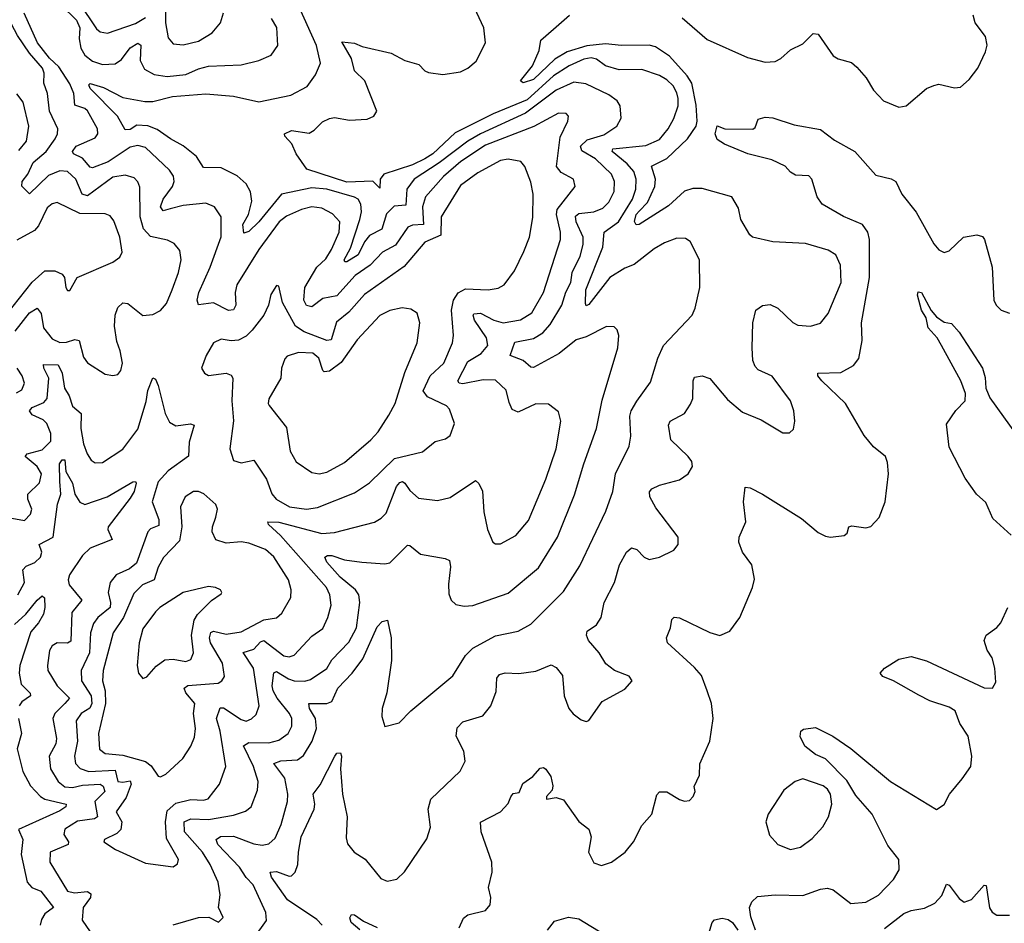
# Model space of a CAD drawing. Extents: x 1468344 to 1613994, y 525695 to 643861.
# Tile 401 of 427: x 1583006 to 1586914, y 623942 to 627527. Entities that reach past the tile are written whole.
import ezdxf

# ---------------------------------------------------------------- set-up
doc = ezdxf.new("R2010")
doc.units = 0

msp = doc.modelspace()

# ---------------------------------------------------------------- linework, layer by layer
at = {"layer": '0CON10XD'}
for points in [[(1583240.6, 627595), (1583310.8, 627490.8), (1583325, 627479.6), (1583355, 627473.8), (1583465, 627512), (1583505, 627536.3)], [(1583585, 627600), (1583584.8, 627515), (1583595, 627456), (1583615, 627432.2), (1583655, 627427.1), (1583715, 627441.8), (1583770, 627475), (1583803.3, 627515), (1583815.3, 627554.7)], [(1583675.4, 625795.4), (1583595, 625736.9), (1583555.8, 625694.2), (1583531.7, 625615), (1583557.8, 625545), (1583558.8, 625521.2), (1583525, 625506.8), (1583514.3, 625495.7), (1583469.4, 625370.6), (1583441.6, 625348.4), (1583388.5, 625325), (1583365.3, 625295), (1583356.8, 625255), (1583366.6, 625215), (1583364.8, 625195.2), (1583315.9, 625155), (1583298.6, 625131.4), (1583287.2, 625095), (1583282.9, 625015), (1583250.4, 624945), (1583250.7, 624905), (1583290, 624845), (1583292.8, 624815), (1583284.2, 624795.8), (1583249.5, 624775), (1583230.6, 624745), (1583234.8, 624665), (1583223.9, 624605), (1583227, 624577), (1583246, 624556), (1583280, 624545), (1583385, 624549.4), (1583395.2, 624505.2), (1583415, 624502), (1583445, 624508.2), (1583449, 624495), (1583428.9, 624441.1), (1583389.2, 624385), (1583410.8, 624345), (1583407.7, 624315), (1583391.8, 624298.2), (1583342, 624275), (1583340, 624265), (1583386.7, 624235), (1583505, 624180.8), (1583615, 624166.9), (1583632, 624178), (1583636.9, 624195), (1583588.4, 624278.4), (1583584.8, 624344.8), (1583591.4, 624388.6), (1583625, 624418.4), (1583685, 624434), (1583735, 624430.9), (1583754.1, 624435.9), (1583798.5, 624495), (1583823.8, 624565), (1583801.7, 624705), (1583787.2, 624755), (1583802.3, 624797.7), (1583815, 624797.2), (1583885, 624750.7), (1583904.7, 624744.7), (1583926.3, 624753.7), (1583945, 624771.1), (1583956.4, 624805), (1583933.4, 624955), (1583893.5, 625016.5), (1583935, 625030.2), (1583961.1, 625058.9), (1583975, 625064.3), (1584055, 625003.2), (1584075, 625000), (1584095, 625006.1), (1584165, 625081.2), (1584208.6, 625111.4), (1584229.3, 625155), (1584242, 625205), (1584237.6, 625245), (1584223.4, 625275), (1584041.4, 625481.4), (1583993.1, 625525), (1583991.2, 625535), (1584035, 625534.3), (1584205, 625488.4), (1584255, 625492.5), (1584414.3, 625534.3), (1584440.8, 625549.2), (1584460.6, 625569.4), (1584501.6, 625675), (1584515, 625691.8), (1584525, 625694.6), (1584535, 625689.2), (1584555, 625659.5), (1584589.3, 625629.3), (1584665, 625619.5), (1584715, 625632.2), (1584815, 625698.8), (1584827.9, 625687.9), (1584842.7, 625657.3), (1584848.5, 625575), (1584863.1, 625505), (1584884, 625455), (1584895, 625448), (1584915, 625447.5), (1584975, 625481.4), (1585025, 625540), (1585094.6, 625705), (1585135.4, 625825), (1585154.5, 625935), (1585145, 625972), (1585105, 626001.9), (1585055, 626002.9), (1584985, 625970.7), (1584960.6, 625980.6), (1584948.3, 626008.2), (1584937.4, 626057.4), (1584895, 626096.9), (1584845, 626098.4), (1584765, 626083), (1584750.8, 626085), (1584744.6, 626095), (1584785, 626171.6), (1584837.5, 626202.5), (1584864.1, 626235), (1584859, 626265), (1584810.7, 626335), (1584805.4, 626354.6), (1584809.2, 626360.8), (1584835, 626362.6), (1584888.5, 626335), (1584925, 626324.1), (1584993.8, 626336.2), (1585038.5, 626365), (1585084.7, 626445), (1585152.1, 626655), (1585152.2, 626685), (1585137.2, 626755), (1585140, 626775), (1585211.4, 626865), (1585204.2, 626895), (1585155, 626921.2), (1585136.5, 626945), (1585151.5, 627061.5), (1585181.4, 627125), (1585184.1, 627144.1), (1585175, 627155.8), (1585145, 627156.4), (1585046.1, 627103.9), (1584855, 627029.8), (1584756.6, 626965), (1584688.3, 626905), (1584617, 626825), (1584604.2, 626785), (1584609.4, 626715), (1584565, 626711.7), (1584546.2, 626703.8), (1584497.7, 626632.3), (1584445.5, 626604.5), (1584396.6, 626553.4), (1584337.6, 626512.4), (1584265, 626431.8), (1584209.4, 626420.6), (1584165, 626388.5), (1584143.7, 626393.7), (1584134.1, 626415), (1584137.6, 626465), (1584185.3, 626545), (1584221, 626579), (1584243.3, 626615), (1584274.2, 626685), (1584277.1, 626725), (1584247.5, 626757.5), (1584205, 626779.4), (1584165, 626784.8), (1584125, 626774.3), (1584065, 626747.3), (1584035.2, 626725), (1583954.9, 626615.1), (1583868.1, 626475), (1583861.7, 626445), (1583864, 626395), (1583855, 626376.5), (1583835, 626373.2), (1583775, 626404.6), (1583715.7, 626395.7), (1583710.4, 626415), (1583716.3, 626445), (1583762.4, 626545), (1583805, 626666), (1583805.9, 626745.9), (1583778.6, 626785), (1583745, 626799.6), (1583655, 626790.7), (1583603.4, 626776.6), (1583575, 626769.2), (1583565.3, 626785), (1583575.8, 626815), (1583612.6, 626865), (1583618.6, 626885), (1583616.5, 626906.5), (1583600.7, 626930.7), (1583505, 627019.7), (1583475, 627028), (1583445, 627021.3), (1583356.8, 626963.2), (1583295, 626939.7), (1583285, 626942.5), (1583255, 626978.2), (1583220, 626995), (1583215.5, 627005), (1583230.6, 627025), (1583305, 627058.5), (1583316.1, 627075), (1583314.1, 627095), (1583275, 627165.9), (1583265, 627175.3), (1583225, 627188.1), (1583220.7, 627235), (1583205, 627272.8), (1583160.7, 627340.7), (1583123.6, 627375), (1583076, 627435), (1583023.1, 627553.1)], [(1583169.9, 627585), (1583231.5, 627525), (1583244.7, 627495), (1583241.5, 627451.5), (1583247.9, 627415), (1583265, 627386.4), (1583295, 627362.5), (1583335, 627349.1), (1583385, 627352.5), (1583410.1, 627369.9), (1583445, 627415.8), (1583475, 627434.6), (1583486.4, 627426.4), (1583483.6, 627365), (1583501.2, 627331.2), (1583539.4, 627309.4), (1583591.9, 627301.9), (1583665, 627309.6), (1583715, 627333), (1583755, 627343.2), (1583885, 627348), (1583955, 627365.4), (1584003.9, 627386.1), (1584030.6, 627425), (1584026.1, 627496.1), (1584005, 627532.2)], [(1583615, 623936.6), (1583715, 623965.4), (1583756.8, 623966.8), (1583795, 623947.5), (1583814.2, 623965), (1583795.5, 624005), (1583801.1, 624055), (1583793.8, 624105), (1583762.5, 624175), (1583731, 624225), (1583659.6, 624305), (1583658.8, 624345), (1583685, 624357.3), (1583755, 624353.9), (1583855, 624371.3), (1583902.2, 624387.8), (1583925.3, 624404.7), (1583949.9, 624470.1), (1583952.2, 624505), (1583933.3, 624565), (1583894.2, 624645.8), (1583915, 624659.4), (1583995, 624658.1), (1584035, 624669.4), (1584072.1, 624695), (1584085.9, 624725), (1584085.9, 624755), (1584076.9, 624775), (1584028.1, 624835), (1584012.2, 624865), (1584008.3, 624885), (1584015, 624935.7), (1584025, 624942), (1584072.6, 624912.6), (1584096, 624905), (1584137.1, 624902.9), (1584160.8, 624909.1), (1584225, 624953.9), (1584245, 624987.3), (1584312.6, 625057.4), (1584343.3, 625115), (1584355.7, 625215), (1584352.4, 625245), (1584339.2, 625265), (1584277.8, 625315), (1584225.4, 625375), (1584217.1, 625395), (1584228, 625402), (1584245, 625401.6), (1584295, 625384.2), (1584364.6, 625375.4), (1584455, 625368.8), (1584475, 625372.7), (1584545, 625442.5), (1584555, 625440.8), (1584597.3, 625407.3), (1584695, 625390), (1584711.5, 625381.5), (1584716.3, 625356.3), (1584707.9, 625287.9), (1584710, 625250), (1584718, 625225), (1584737, 625207), (1584770.7, 625200.7), (1584805, 625202.9), (1584945, 625251.8), (1585065, 625352.5), (1585140.8, 625475), (1585208, 625642), (1585244.7, 625765), (1585296.1, 625905), (1585317.4, 626017.4), (1585380.6, 626225), (1585384, 626275), (1585377, 626297), (1585365, 626308.8), (1585335, 626310), (1585255, 626269.6), (1585215, 626257.6), (1585146.8, 626203.2), (1585045, 626147.5), (1585035, 626149.4), (1585005, 626175.4), (1584952.5, 626195), (1584971.4, 626248.6), (1585045, 626262.8), (1585082.1, 626285), (1585111.7, 626318.3), (1585158.4, 626395), (1585173.4, 626446.6), (1585193, 626485), (1585198.8, 626525), (1585231.2, 626588.8), (1585242.1, 626635), (1585242.7, 626665), (1585214.5, 626725), (1585212.4, 626747.6), (1585225, 626758.1), (1585285, 626765.2), (1585320.7, 626779.3), (1585345, 626802.9), (1585365, 626846.2), (1585367.6, 626885), (1585354.7, 626915), (1585291.4, 626975), (1585236.9, 627006.9), (1585231.7, 627025), (1585258.7, 627051.3), (1585325, 627070.4), (1585376.5, 627105), (1585393.6, 627136.4), (1585389.1, 627185), (1585377.8, 627205), (1585345, 627229.6), (1585253.2, 627273.2), (1585205, 627279.5), (1585135, 627247.9), (1585013.8, 627156.2), (1584834.9, 627075.1), (1584784.2, 627045.8), (1584670.7, 626959.3), (1584571.2, 626895), (1584542.5, 626855), (1584538.7, 626791.3), (1584492, 626788), (1584462.2, 626757.8), (1584443.1, 626696.9), (1584395, 626671.3), (1584375, 626646.4), (1584349, 626595), (1584305, 626567.2), (1584297, 626567), (1584294.4, 626575), (1584318.8, 626621.2), (1584356.7, 626735), (1584363.1, 626765), (1584360.5, 626795), (1584349.2, 626815), (1584335, 626823.7), (1584225, 626854.5), (1584165, 626860.1), (1584045, 626835.3), (1583955, 626724.8), (1583915, 626687.3), (1583895, 626680), (1583892.1, 626715), (1583914, 626755), (1583927, 626807), (1583921.9, 626845), (1583905, 626876.5), (1583868.5, 626908.5), (1583805, 626940), (1583735, 626940.6), (1583707.8, 626985), (1583655, 627027.5), (1583605, 627054.2), (1583551.5, 627091.5), (1583515, 627106.8), (1583471.2, 627108.8), (1583445, 627091.2), (1583425, 627090.6), (1583394.1, 627144.1), (1583285, 627254.7), (1583280.5, 627269.5), (1583285, 627274), (1583338.3, 627258.3), (1583415, 627218.8), (1583502.7, 627202.7), (1583535, 627203.1), (1583612.2, 627222.2), (1583745, 627232.8), (1583854.2, 627224.2), (1583955, 627201.2), (1584082.2, 627227.8), (1584147.6, 627262.4), (1584180.7, 627309.3), (1584200, 627355), (1584184.6, 627425.4), (1584117.2, 627575)], [(1585408.2, 626541.8), (1585348.1, 626505), (1585265, 626398.1), (1585255, 626392), (1585251.4, 626401.4), (1585252.8, 626455), (1585320.2, 626625), (1585325.3, 626684.7), (1585382.2, 626725), (1585438.1, 626815), (1585451, 626855), (1585453.2, 626895), (1585443.2, 626925), (1585417.6, 626955), (1585358.2, 627005), (1585360, 627015), (1585491.4, 627028.6), (1585545, 627052.4), (1585580.6, 627095), (1585602.7, 627135), (1585619.2, 627185), (1585619.4, 627215), (1585615, 627237.5), (1585600, 627265), (1585575, 627289.2), (1585545, 627306.2), (1585475, 627329.6), (1585385, 627328.9), (1585331.8, 627345), (1585295, 627370.5), (1585275, 627375.5), (1585245, 627370.7), (1585187.1, 627345), (1585125, 627305.1), (1585020.7, 627209.3), (1584885.8, 627154.2), (1584735, 627078.1), (1584645.2, 626995), (1584614.7, 626975), (1584565, 626952), (1584451.8, 626915), (1584436.4, 626895), (1584435, 626858.8), (1584407.3, 626887.3), (1584305, 626882.7), (1584146.2, 626935), (1584103.8, 626995), (1584086, 627035), (1584058, 627065), (1584056.7, 627075), (1584085, 627087.5), (1584155, 627076.7), (1584175, 627088.8), (1584207.7, 627122.3), (1584235, 627136), (1584255, 627139.2), (1584315, 627129.4), (1584385, 627132.5), (1584411.4, 627145), (1584423.1, 627165), (1584376.2, 627285), (1584335.5, 627325), (1584323.1, 627373.1), (1584285, 627440), (1584335, 627434), (1584365, 627420.8), (1584480, 627395), (1584535, 627365.6), (1584590.3, 627350.3), (1584614, 627325), (1584628.3, 627318.3), (1584685, 627310), (1584755, 627320.5), (1584785, 627335.5), (1584817.7, 627362.3), (1584854.4, 627435), (1584848, 627495), (1584810.8, 627575)], [(1583228.6, 626895), (1583195.5, 626925.5), (1583165, 626928), (1583120.8, 626909.2), (1583045, 626836.5), (1583015, 626867.5), (1583015.3, 626885), (1583038.3, 626915), (1583059.2, 626960.8), (1583111.1, 627005), (1583146.8, 627055), (1583156.5, 627075), (1583157.1, 627095), (1583123.9, 627165), (1583116.5, 627235), (1583101.1, 627275), (1583102.8, 627315), (1583096.3, 627335), (1583044.3, 627394.3), (1582997.3, 627465), (1582960.6, 627535)], [(1585465, 626768), (1585498.1, 626801.9), (1585526.8, 626865), (1585530.3, 626895), (1585513.7, 626946.3), (1585575, 626976.6), (1585656.1, 627055), (1585691, 627105), (1585695.5, 627125), (1585691.2, 627188.8), (1585674.3, 627275), (1585655.2, 627305), (1585585, 627382.2), (1585529.3, 627419.3), (1585505, 627426.2), (1585395.2, 627425.2), (1585331.2, 627431.2), (1585256.8, 627423.2), (1585179.6, 627400.4), (1585129.5, 627370.5), (1585045, 627290.7), (1585005, 627276.7), (1584993.8, 627285), (1585042, 627345), (1585067.5, 627405), (1585075, 627446.7), (1585125, 627489.2), (1585188.8, 627545)], [(1585635.3, 627535), (1585735, 627448.4), (1585895, 627377.1), (1585965, 627359.4), (1586005, 627362), (1586026.8, 627373.2), (1586065, 627407.5), (1586115, 627431.4), (1586155, 627473.3), (1586175, 627470), (1586235, 627384.4), (1586255, 627371.9), (1586307.7, 627357.7), (1586329.5, 627339.5), (1586366.5, 627296.5), (1586395, 627248), (1586435, 627205.8), (1586495, 627180), (1586524.3, 627185.7), (1586605, 627253.8), (1586635, 627266.2), (1586655, 627271.2), (1586717, 627257), (1586740.7, 627259.3), (1586775, 627290), (1586808.8, 627335), (1586839.7, 627400.3), (1586845.8, 627425.8), (1586840.3, 627460.3), (1586798.6, 627515), (1586791.1, 627545)], [(1583001.9, 627008.1), (1583033.2, 627045), (1583041.8, 627105), (1583019.7, 627199.7), (1582993.9, 627233.9)], [(1586309.5, 625519.5), (1586365, 625511.2), (1586383.9, 625516.1), (1586417.7, 625552.3), (1586441.2, 625615), (1586454.2, 625725), (1586451.2, 625771.2), (1586443.3, 625795), (1586395, 625833.3), (1586357.7, 625877.7), (1586283.3, 626005), (1586190, 626095), (1586174.6, 626115), (1586174.4, 626125), (1586265, 626128.2), (1586316, 626155), (1586336.6, 626183.4), (1586350, 626255), (1586347.8, 626325), (1586378.9, 626505), (1586378.9, 626655), (1586372.6, 626685), (1586351.5, 626715), (1586276.6, 626746.6), (1586191.4, 626795), (1586171.2, 626825), (1586150, 626895), (1586138.5, 626908.5), (1586085, 626910), (1586065, 626922), (1586045, 626946), (1585991.2, 626971.2), (1585896, 626995), (1585803.3, 627033.3), (1585775, 627052.2), (1585766.8, 627075), (1585775, 627106.2), (1585805, 627094.2), (1585916.4, 627093.6), (1585925, 627100), (1585937, 627133), (1585965, 627141.2), (1585995, 627138.6), (1586079.7, 627109.7), (1586185, 627092.2), (1586239.9, 627049.9), (1586320.6, 627005), (1586405, 626910.5), (1586465.4, 626895.4), (1586484, 626885), (1586506.9, 626835), (1586564.1, 626764.1), (1586635, 626638.1), (1586655, 626614.4), (1586675.7, 626604.3), (1586695, 626610), (1586752.5, 626665), (1586805, 626673.8), (1586827.7, 626667.7), (1586836.2, 626655), (1586865.7, 626545), (1586872.5, 626415), (1586882.5, 626395), (1586902.5, 626375), (1586935, 626363.3)], [(1584145, 625584.8), (1584187.5, 625592.5), (1584335, 625649.6), (1584395, 625689.6), (1584494.1, 625785.9), (1584605, 625812.5), (1584655, 625854.2), (1584696.7, 625865), (1584715, 625878), (1584731.4, 625925), (1584712.5, 625982.5), (1584700, 625995), (1584625, 626030.8), (1584607.6, 626055), (1584635, 626114.1), (1584690, 626165), (1584723.9, 626245), (1584728.2, 626275), (1584720.2, 626375), (1584727.3, 626415), (1584746.2, 626443.8), (1584775, 626460), (1584865, 626455.3), (1584905, 626462.7), (1584929.2, 626475), (1584969.6, 626530.4), (1585007.4, 626607.4), (1585029.3, 626665), (1585042.9, 626742.9), (1585044.5, 626835), (1585035, 626883.3), (1585011.1, 626945), (1584995.4, 626965.4), (1584945, 626973.8), (1584915, 626969.1), (1584825, 626919.7), (1584755, 626869.4), (1584678.4, 626745), (1584677.8, 626672.2), (1584613.8, 626645), (1584532.2, 626547.8), (1584375, 626437.6), (1584312.5, 626367.5), (1584263.3, 626326.7), (1584242.7, 626257.3), (1584225, 626254.3), (1584135, 626288.4), (1584101.2, 626311.2), (1584048.8, 626405), (1584035, 626470), (1584025, 626472.5), (1584002.4, 626437.6), (1583993.6, 626395), (1583975.4, 626355), (1583928.5, 626295), (1583905, 626272), (1583875, 626255.9), (1583845, 626252.7), (1583805, 626259.5), (1583775, 626245.6), (1583746.7, 626195), (1583728, 626145), (1583738.8, 626125), (1583755, 626115.7), (1583825, 626124.5), (1583845, 626116.9), (1583852.2, 626105), (1583847.8, 626015), (1583854, 625936), (1583840, 625825), (1583855, 625778.8), (1583885, 625769.4), (1583935, 625779.4), (1583985.9, 625705), (1584006.8, 625646.8), (1584024.5, 625625), (1584077.1, 625595), (1584145, 625584.8)], [(1582988.1, 626291.9), (1583045, 626364.1), (1583075, 626382.7), (1583091.5, 626361.5), (1583100.3, 626305), (1583135, 626260.9), (1583165, 626246.4), (1583191.5, 626248.5), (1583225, 626259.1), (1583242.5, 626255), (1583258.5, 626188.5), (1583275.5, 626165.5), (1583345, 626121.4), (1583375, 626115.8), (1583395, 626120), (1583407.8, 626135), (1583413.5, 626165), (1583405, 626213.3), (1583390.8, 626250.8), (1583381.9, 626311.9), (1583384.8, 626355.2), (1583395, 626385.7), (1583415, 626403.8), (1583435, 626401.5), (1583495, 626354.2), (1583535, 626358.1), (1583565, 626373.3), (1583588, 626402), (1583611.1, 626455), (1583635.7, 626524.3), (1583646.2, 626575), (1583641.1, 626611.1), (1583618.9, 626638.9), (1583592.4, 626652.4), (1583525, 626667.5), (1583497.2, 626697.2), (1583483.6, 626745), (1583482.6, 626862.6), (1583474.7, 626884.7), (1583459.8, 626899.8), (1583425, 626911.1), (1583375, 626903.2), (1583275, 626828.7), (1583253.7, 626835), (1583228.6, 626895)], [(1584206.8, 623935), (1584185, 623957.3), (1584068.8, 624035), (1584005.5, 624125), (1584000, 624145), (1584025, 624147.5), (1584075, 624129.1), (1584085, 624130.7), (1584099.7, 624145), (1584110.5, 624175), (1584112.4, 624225), (1584123.8, 624285), (1584174.7, 624395.3), (1584177.7, 624415), (1584170.8, 624455), (1584198.3, 624491.7), (1584256.7, 624605), (1584265, 624616.7), (1584278.8, 624618.8), (1584283.5, 624605), (1584279.7, 624555), (1584287.2, 624455), (1584305.5, 624365), (1584302.1, 624282.1), (1584307.1, 624257.1), (1584332.9, 624225), (1584377.3, 624197.3), (1584439.7, 624119.7), (1584465, 624110), (1584502.7, 624117.3), (1584533, 624147), (1584622.6, 624277.4), (1584636.8, 624323.2), (1584627.5, 624395), (1584637.7, 624435), (1584753.7, 624546.3), (1584774.2, 624585), (1584769.5, 624625), (1584737.9, 624685), (1584741.8, 624718.2), (1584765, 624741.5), (1584844.7, 624765.3), (1584876.2, 624805), (1584897.7, 624862.3), (1584900, 624915), (1584910.7, 624929.3), (1584933.5, 624936.5), (1584986.9, 624933.1), (1585055, 624942.1), (1585115, 624967.3), (1585135, 624956.7), (1585160, 624925), (1585167.1, 624845), (1585185.8, 624795), (1585203.4, 624773.4), (1585235, 624750), (1585255, 624743.3), (1585265, 624747.5), (1585318.3, 624821.7), (1585408.3, 624871.7), (1585437.5, 624905), (1585425, 624922.5), (1585367.5, 624945), (1585332.2, 624972.2), (1585305.7, 625015), (1585264.1, 625064.1), (1585255.5, 625085), (1585259.1, 625100.9), (1585295, 625126.9), (1585313.5, 625155), (1585326.2, 625215), (1585367.5, 625295), (1585387.1, 625365), (1585415, 625414.4), (1585435, 625431.9), (1585455, 625425.7), (1585485, 625394.4), (1585505, 625385.7), (1585545.5, 625394.5), (1585602.5, 625422.5), (1585620, 625445), (1585620, 625475), (1585530.7, 625590.7), (1585507.1, 625635), (1585505.5, 625654.5), (1585515, 625665.6), (1585545, 625680.5), (1585625, 625702), (1585658.8, 625725), (1585676, 625755), (1585673.8, 625775), (1585660, 625795), (1585590.2, 625860.2), (1585581.8, 625918.2), (1585587.5, 625935), (1585644.3, 625965), (1585668.3, 626001.7), (1585677.5, 626025), (1585679.4, 626095), (1585685, 626108.8), (1585715, 626114.4), (1585745, 626104.3), (1585815, 626020), (1585875, 625970.6), (1585949.2, 625939.2), (1586035, 625888.6), (1586061.7, 625888.3), (1586077.7, 625902.3), (1586082.5, 625935), (1586079.4, 625975), (1586065.4, 626015.4), (1585992.6, 626112.6), (1585937.8, 626137.8), (1585925, 626151.2), (1585915.5, 626175.5), (1585913.3, 626225), (1585916.4, 626325), (1585927.5, 626375), (1585955, 626392.9), (1585985, 626397.8), (1586015, 626383.1), (1586075, 626325.7), (1586095, 626315.6), (1586145, 626311.4), (1586185, 626324), (1586215, 626362), (1586266.7, 626485), (1586264, 626554), (1586245.7, 626595), (1586215, 626613.3), (1586125, 626640), (1585995, 626645.6), (1585915, 626664.2), (1585903.7, 626673.7), (1585868.8, 626735), (1585859.5, 626779.5), (1585833.3, 626825), (1585715, 626857.8), (1585678.2, 626858.2), (1585645, 626847.7), (1585580.8, 626789.2), (1585465, 626715.5), (1585453, 626713), (1585446.2, 626726.2), (1585453.6, 626755), (1585465, 626768)], [(1582955, 626358.8), (1583055, 626486), (1583105, 626530.5), (1583145, 626531.4), (1583175, 626517.5), (1583184.2, 626504.2), (1583188.8, 626465), (1583195, 626452.5), (1583205, 626452.5), (1583233.8, 626505), (1583375, 626565.5), (1583402.9, 626585), (1583412.2, 626605), (1583403.8, 626665), (1583379.3, 626729.3), (1583365, 626749.4), (1583345, 626757.1), (1583245, 626758.8), (1583155, 626801.8), (1583135, 626797.5), (1583115, 626780.9), (1583080.8, 626709.3), (1583065, 626691.1), (1582995, 626652.5)], [(1583935, 623883.3), (1583986.2, 623953.8), (1583982.9, 623985), (1583933.1, 624095), (1583904.5, 624124.5), (1583878.6, 624165), (1583792.8, 624255), (1583785.6, 624275), (1583803.4, 624286.6), (1583855, 624288.6), (1583935, 624257.8), (1583968, 624252), (1583995, 624257.7), (1584020.3, 624279.8), (1584043.6, 624335), (1584068.4, 624425), (1584070.2, 624455), (1584058.3, 624518.3), (1584014.3, 624575.7), (1584043.1, 624586.9), (1584108.7, 624591.3), (1584131.9, 624608.1), (1584166.7, 624665), (1584184.4, 624715.6), (1584180.4, 624755), (1584156, 624795), (1584153.1, 624815), (1584225, 624814.8), (1584245, 624822.7), (1584269, 624875), (1584325, 624935.4), (1584368.4, 624991.6), (1584425, 625119.1), (1584445, 625140), (1584465.6, 625145.6), (1584480.4, 625075), (1584481.4, 624985), (1584463.3, 624856.7), (1584444.5, 624795), (1584443.2, 624763.2), (1584455, 624722.5), (1584511.7, 624738.3), (1584558, 624785), (1584725, 624924.4), (1584775.3, 625004.7), (1584805, 625033.8), (1584895, 625082.9), (1584985, 625101.8), (1585035, 625128.9), (1585165, 625259.4), (1585229.7, 625360.3), (1585332.4, 625577.6), (1585360.8, 625655), (1585370.6, 625725), (1585424.6, 625835), (1585431.5, 625875), (1585427.9, 625955), (1585433.6, 625975), (1585455, 626014.4), (1585510.5, 626089.5), (1585539.1, 626185), (1585561.3, 626235), (1585675.6, 626355), (1585687.6, 626382.4), (1585706.2, 626465), (1585704.5, 626575), (1585667.2, 626647.2), (1585649.1, 626659.1), (1585615, 626660), (1585565, 626642.7), (1585525, 626618.8), (1585445, 626555.6), (1585408.2, 626541.8)], [(1586942, 625482), (1586868.2, 625548.2), (1586841.4, 625611.4), (1586804, 625645), (1586758.7, 625708.7), (1586695, 625830.8), (1586685, 625923.3), (1586722.5, 625977.5), (1586759.2, 626015), (1586760.8, 626045), (1586741.4, 626095), (1586665.5, 626235), (1586648.1, 626265), (1586612, 626305), (1586604.4, 626345), (1586585.6, 626375), (1586569.4, 626435), (1586571.9, 626448.1), (1586585, 626445.7), (1586623.7, 626373.7), (1586645, 626348), (1586675, 626326.7), (1586705, 626322.5), (1586735, 626288), (1586827.5, 626145), (1586838.3, 626108.3), (1586841.4, 626065), (1586856.8, 626026.8), (1586965, 625875.8)], [(1584195, 625726.2), (1584225, 625732.5), (1584295, 625771.1), (1584399.7, 625860.3), (1584428.3, 625891.7), (1584471.8, 625958.2), (1584496.2, 626005), (1584535, 626127.5), (1584583.6, 626245), (1584594.4, 626325), (1584583.4, 626363.4), (1584558.3, 626378.3), (1584524.5, 626384.5), (1584475, 626373.8), (1584435, 626353.6), (1584345, 626257.5), (1584282.1, 626167.9), (1584235, 626133), (1584215, 626130.3), (1584209.6, 626135), (1584193.1, 626185), (1584170, 626205), (1584113.1, 626206.9), (1584067.9, 626192.1), (1584057.8, 626182.2), (1584044.6, 626145.4), (1584041.9, 626105), (1583995, 626023.3), (1583991.9, 626005), (1583996.5, 625996.5), (1584065, 625910), (1584079.7, 625815), (1584103.3, 625773.2), (1584165, 625730.5), (1584195, 625726.2)], [(1582975, 625549.3), (1583025, 625541.1), (1583048.9, 625565), (1583053.5, 625585), (1583038.4, 625625), (1583037.7, 625645), (1583085, 625690), (1583092.9, 625725), (1583075.6, 625755), (1583027.5, 625795), (1583035.6, 625805), (1583095, 625820.6), (1583130, 625855), (1583129.2, 625885), (1583113.3, 625925), (1583099.5, 625940.5), (1583055, 625959.5), (1583044.7, 625975), (1583055, 625988.3), (1583101.6, 626008.4), (1583114.8, 626025), (1583121, 626105), (1583101.1, 626145), (1583100.6, 626159.4), (1583158.5, 626158.5), (1583174.5, 626125), (1583183.3, 626065), (1583202.4, 626035), (1583215, 625994.5), (1583250.3, 625965), (1583249.2, 625905), (1583258.8, 625845), (1583273.6, 625805), (1583289.8, 625779.8), (1583305, 625768.6), (1583335, 625771.1), (1583415, 625823.5), (1583475, 625903.1), (1583508, 626012), (1583515, 626056), (1583535, 626106.7), (1583545, 626101.2), (1583555, 626076.2), (1583582.9, 625965), (1583601, 625931), (1583625, 625915.4), (1583684.5, 625924.5), (1583698.3, 625918.3), (1583678.2, 625851.8), (1583675.4, 625795.4)], [(1582993.2, 626046.8), (1583015, 626058.6), (1583024.5, 626085), (1583016.1, 626115), (1582995.3, 626145)], [(1582998.8, 625245), (1583024.3, 625295), (1583018.6, 625345), (1583031, 625359), (1583065.7, 625374.3), (1583088.9, 625395), (1583093.3, 625415), (1583083.2, 625445), (1583138.1, 625475), (1583156.5, 625605), (1583169.2, 625645), (1583164.6, 625695), (1583163.9, 625765), (1583175, 625780.6), (1583185, 625781.2), (1583188.9, 625735), (1583215, 625688.2), (1583225.2, 625645), (1583245, 625613.8), (1583265, 625604.6), (1583353.5, 625635), (1583455, 625694.3), (1583465.7, 625695.7), (1583468.5, 625688.5), (1583460, 625655), (1583445, 625629.5), (1583357.3, 625515), (1583355.5, 625505), (1583372.9, 625465), (1583285, 625430.4), (1583255, 625401.6), (1583203.4, 625325), (1583198.5, 625305), (1583202.1, 625285), (1583252, 625225), (1583212.8, 625175), (1583208.8, 625061.2), (1583195, 625054.1), (1583155, 625055.5), (1583135, 625042.9), (1583124.5, 625025), (1583116.7, 624965), (1583118.1, 624945), (1583154.7, 624885), (1583203.1, 624835), (1583185.1, 624814.9), (1583146, 624775), (1583137.3, 624755), (1583152.1, 624675), (1583149.2, 624655), (1583123.5, 624605), (1583127.6, 624555), (1583158.1, 624505), (1583185, 624484.3), (1583215, 624480.5), (1583255, 624491), (1583325, 624493.8), (1583336.9, 624486.9), (1583343.9, 624465), (1583303.9, 624425), (1583314.1, 624365), (1583302.7, 624357.3), (1583235, 624347.8), (1583184.5, 624315.5), (1583181.6, 624295), (1583199.2, 624265), (1583198.5, 624255), (1583126.9, 624225), (1583125.9, 624185), (1583195, 624070), (1583223.4, 624063.4), (1583275, 624068), (1583288.7, 624058.7), (1583287.5, 624045), (1583257.2, 624005), (1583254.4, 623955), (1583329.2, 623845)], [(1584750.8, 623925), (1584767.3, 623962.7), (1584785, 623976.2), (1584855, 623993.3), (1584873.3, 624015), (1584876.2, 624045), (1584867.1, 624085), (1584881.1, 624145), (1584880.5, 624185), (1584837.1, 624305), (1584835, 624343.3), (1584914.2, 624385), (1584945, 624417.5), (1584955.4, 624444.6), (1584965, 624456.9), (1584988.9, 624461.1), (1585002.5, 624497.5), (1585042.5, 624525), (1585071.7, 624558.3), (1585085, 624560), (1585095, 624554), (1585114.7, 624524.7), (1585122.7, 624487.3), (1585119.1, 624470.9), (1585097.5, 624445), (1585097.5, 624435), (1585135, 624440.9), (1585165, 624431.9), (1585225, 624346), (1585265, 624316.2), (1585274.4, 624285), (1585263.3, 624225), (1585285, 624182), (1585315, 624171.5), (1585354.5, 624185), (1585408.9, 624225), (1585442.7, 624265), (1585475, 624330), (1585515.6, 624375), (1585535, 624452.5), (1585545, 624463.8), (1585575, 624464), (1585625, 624433.3), (1585645, 624427.5), (1585665, 624430), (1585678.8, 624445), (1585686.7, 624465), (1585683.3, 624485), (1585705, 624530), (1585705.7, 624575), (1585745.8, 624665), (1585759.2, 624755), (1585752.2, 624815), (1585734.7, 624864.7), (1585711.9, 624925), (1585685, 624957.1), (1585577.3, 625055), (1585573.4, 625075), (1585589.6, 625115), (1585595, 625147.5), (1585603.2, 625156.8), (1585625, 625154.4), (1585745, 625095.7), (1585785, 625084.4), (1585825, 625102), (1585865, 625156.2), (1585914.4, 625275), (1585922.4, 625307.6), (1585912.5, 625365), (1585875.7, 625415), (1585860.8, 625455), (1585862.5, 625475), (1585888, 625535), (1585878.9, 625615), (1585885, 625672.5), (1585905, 625670), (1585955, 625645.6), (1586108.9, 625548.9), (1586175, 625493.3), (1586205, 625478.8), (1586225, 625473.8), (1586278.8, 625481.2), (1586290, 625490), (1586296.7, 625515), (1586309.5, 625519.5)], [(1583565, 624524), (1583585.4, 624534.6), (1583653.9, 624596.1), (1583685.3, 624644.7), (1583699.5, 624680.5), (1583703.2, 624715), (1583695.3, 624774.7), (1583700.9, 624815), (1583665, 624856.4), (1583658.2, 624875), (1583673.8, 624886.1), (1583794, 624895), (1583808.9, 624905), (1583818.4, 624921.6), (1583810.7, 624975), (1583762.7, 625055), (1583759.7, 625075), (1583765, 625096.2), (1583775, 625100.9), (1583825, 625089.3), (1583885, 625099), (1583975, 625146.7), (1584025.8, 625154.2), (1584046.9, 625173.1), (1584081.5, 625235), (1584083.5, 625265), (1584072.7, 625305), (1584015, 625396.2), (1583981.1, 625425), (1583915, 625450.6), (1583885, 625456), (1583825, 625450.4), (1583785, 625464.4), (1583770, 625495), (1583770.9, 625515), (1583785, 625553.3), (1583790.6, 625585), (1583785, 625603.8), (1583736.3, 625646.3), (1583715, 625655.7), (1583695.8, 625655.8), (1583663.1, 625635), (1583644.6, 625595), (1583649.2, 625515), (1583639.9, 625460.1), (1583576.1, 625393.9), (1583554.9, 625355.1), (1583539.1, 625305), (1583493.2, 625285), (1583458.8, 625251.2), (1583418.4, 625155), (1583377.4, 625095), (1583336.7, 624945), (1583333.9, 624905), (1583345.5, 624865), (1583347, 624815), (1583318.1, 624695), (1583322.8, 624632.8), (1583345, 624615.9), (1583415, 624609.8), (1583505, 624584.8), (1583527.1, 624567.1), (1583555, 624526.7), (1583565, 624524)], [(1583495, 624913.8), (1583510.3, 624919.7), (1583547.4, 624962.6), (1583582.2, 624987.8), (1583615, 624990.7), (1583665, 624981.2), (1583685, 624989.4), (1583695.8, 625015), (1583687.9, 625085), (1583697.8, 625145), (1583711.9, 625168.1), (1583766.7, 625223.3), (1583805, 625250), (1583808.8, 625255), (1583803.3, 625265), (1583782.5, 625275), (1583755, 625278.1), (1583655, 625254.4), (1583561.9, 625195), (1583545, 625178.1), (1583495, 625110), (1583480.4, 625055), (1583471.9, 624965), (1583478, 624935), (1583495, 624913.8)], [(1582985, 625127.9), (1583030.7, 625169.3), (1583075, 625224.5), (1583095, 625241.2), (1583104, 625234), (1583105.9, 625195), (1583100.5, 625169.5), (1583080.9, 625135), (1583050.7, 625099.3), (1583006.3, 624965), (1583003.8, 624935), (1583011.1, 624891.1), (1583047.5, 624855), (1583048.8, 624845), (1583015, 624821.2), (1583004.1, 624805)], [(1585926.9, 623915), (1585908.3, 623968.3), (1585903.3, 624005), (1585912.5, 624027.5), (1585935, 624048.5), (1586005, 624055.5), (1586115, 624053.1), (1586185, 624078.2), (1586212.1, 624082.1), (1586234.5, 624074.5), (1586305, 624021.2), (1586364.4, 624025.6), (1586415.4, 624054.6), (1586475, 624116), (1586497.5, 624155), (1586495.8, 624195), (1586451.5, 624251.5), (1586389.2, 624375), (1586325, 624449.6), (1586288.9, 624508.9), (1586205, 624595.4), (1586165, 624612.1), (1586122.7, 624645), (1586103.5, 624683.5), (1586106.8, 624705), (1586117.1, 624712.9), (1586165, 624719.4), (1586233.8, 624685), (1586305, 624635.7), (1586462.9, 624505), (1586645, 624393.8), (1586675, 624413.3), (1586697.1, 624455), (1586746.7, 624515), (1586781.1, 624565), (1586785.5, 624605), (1586770.8, 624685), (1586737.7, 624735), (1586718.8, 624785), (1586695, 624800), (1586618.8, 624825), (1586575, 624846.9), (1586474.5, 624904.5), (1586431.5, 624921.5), (1586421.9, 624935), (1586438.6, 624955), (1586495, 624990), (1586545, 625001.2), (1586605, 624984), (1586835, 624876.2), (1586867.5, 624875), (1586880.7, 624899.3), (1586877.1, 624955), (1586865.8, 624995), (1586845.7, 625025.7), (1586834.2, 625065), (1586842, 625085), (1586885, 625115.8), (1586900.6, 625135), (1586928.2, 625195)], [(1583001.4, 624755), (1583012.9, 624695), (1582996, 624634), (1583017.8, 624545), (1583048.2, 624488.2), (1583088.7, 624445), (1583105.1, 624435.1), (1583190.8, 624415), (1583188.8, 624405), (1583165, 624388.8), (1583000.5, 624315), (1583018.2, 624275), (1583011.1, 624215), (1583035, 624105.6), (1583054, 624084), (1583089.8, 624069.8), (1583140.4, 624005), (1583105, 623979.6), (1583092.2, 623957.8), (1583087.3, 623935)], [(1586065, 624235.5), (1586105, 624244.5), (1586151.2, 624278.8), (1586194.6, 624325), (1586215.9, 624365), (1586229.2, 624415), (1586224.7, 624455), (1586213.1, 624475), (1586195, 624487.4), (1586115, 624515.3), (1586084.7, 624505.3), (1586039.6, 624470.4), (1585977.1, 624375), (1585968.1, 624345), (1585981.7, 624291.7), (1586015, 624255.6), (1586065, 624235.5)], [(1586438.5, 623921.5), (1586515, 623981.5), (1586545, 623993.5), (1586597.2, 624002.8), (1586638.3, 624021.7), (1586667, 624053), (1586685, 624098), (1586695, 624094), (1586735, 624040.6), (1586755, 624025.6), (1586783.8, 624036.2), (1586835, 624093.3), (1586841.7, 624091.7), (1586855, 624004.2), (1586866.2, 623986.2), (1586884.7, 623974.7), (1586935.3, 623974.8)], [(1584356.3, 623916.3), (1584322.1, 623945), (1584316.1, 623963.9), (1584322.5, 623977.5), (1584335, 623975.7), (1584370.3, 623950.3), (1584425, 623925.8)], [(1585100.4, 623915), (1585128.9, 623951.1), (1585185, 623967.2), (1585225, 623960.4), (1585327.9, 623897.9)], [(1585733.3, 623875), (1585754.4, 623945.6), (1585764.3, 623955.7), (1585795, 623963.1), (1585817.8, 623957.8), (1585836, 623945), (1585856, 623915)]]:
    msp.add_lwpolyline(points, dxfattribs=at)

doc.saveas('drawing.dxf')
